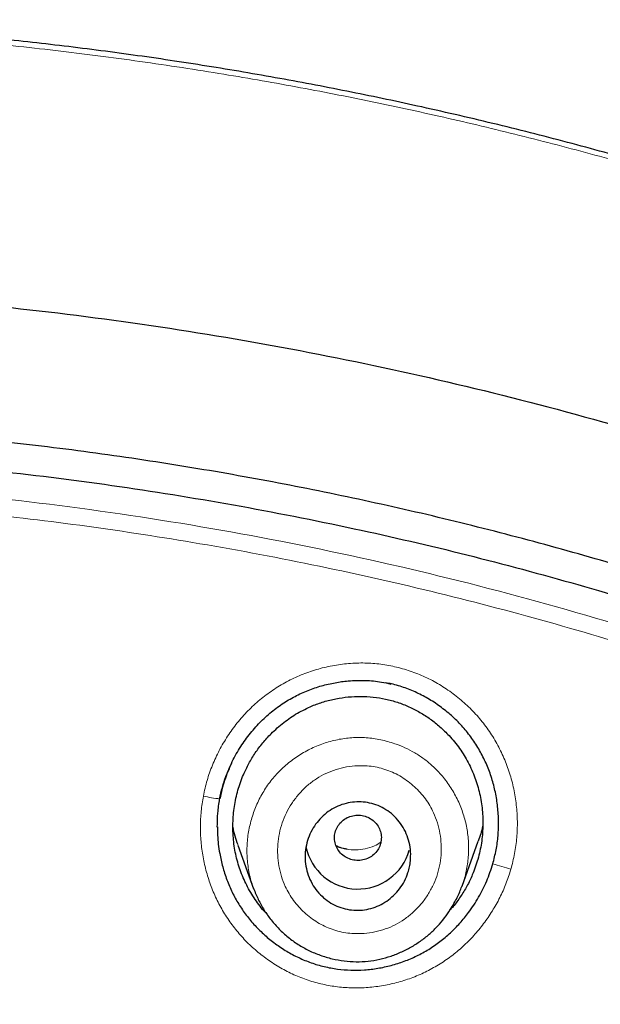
# Model space of a CAD drawing. Header units: millimetres. Extents: x 8 to 846, y 12 to 2113.
# Tile 468 of 515: x 485 to 495, y 1870 to 1887. Entities that reach past the tile are written whole.
import ezdxf

# ---------------------------------------------------------------- set-up
doc = ezdxf.new("R2010")
doc.units = ezdxf.units.MM

msp = doc.modelspace()

# ---------------------------------------------------------------- linework, layer by layer
at = {"color": 7, "linetype": 'Continuous', "lineweight": 30}
for p, q in [((488.484, 1872.769), (488.751, 1872.021)), ((492.307, 1872.065), (492.582, 1872.835))]:
    msp.add_line(p, q, dxfattribs=at)
at = {"color": 8, "linetype": 'Continuous', "lineweight": 0}
for centre, radius, start, end in [((488.626, 1877.055), 3.529, 258.064, 262.6926), ((495.365, 1880.325), 8.275, 252.1549, 254.3821)]:
    msp.add_arc(centre, radius, start, end, dxfattribs=at)
at = {"color": 7, "linetype": 'Continuous', "lineweight": 30}
msp.add_arc((490.531, 1872.924), 0.906, 191.9638, 344.6236, dxfattribs=at)
for points, knots in [([(538, 1827.773), (538.001, 1827.791), (538.002, 1827.835), (538.004, 1827.906), (538.006, 1827.988), (538.008, 1828.101), (538.011, 1828.254), (538.015, 1828.455), (538.017, 1828.683), (538.02, 1828.937), (538.021, 1829.217), (538.021, 1829.526), (538.019, 1829.864), (538.014, 1830.232), (538.007, 1830.62), (537.996, 1831.029), (537.982, 1831.456), (537.963, 1831.907), (537.94, 1832.376), (537.9, 1833.055), (537.836, 1833.939), (537.735, 1835.032), (537.61, 1836.137), (537.463, 1837.243), (537.292, 1838.348), (537.099, 1839.453), (536.881, 1840.567), (536.637, 1841.691), (536.366, 1842.823), (536.068, 1843.964), (535.731, 1845.151), (535.35, 1846.383), (534.921, 1847.661), (534.456, 1848.945), (533.952, 1850.234), (533.499, 1851.312), (533.116, 1852.179), (532.819, 1852.828), (532.52, 1853.459), (532.222, 1854.068), (531.928, 1854.653), (531.637, 1855.215), (531.341, 1855.771), (531.042, 1856.319), (530.739, 1856.859), (530.445, 1857.372), (530.159, 1857.858), (529.882, 1858.319), (529.615, 1858.754), (529.358, 1859.163), (529.113, 1859.548), (528.88, 1859.908), (528.661, 1860.241), (528.455, 1860.549), (528.263, 1860.832), (528.085, 1861.092), (527.925, 1861.323), (527.783, 1861.525), (527.662, 1861.697), (527.559, 1861.842), (527.479, 1861.954), (527.415, 1862.043), (527.359, 1862.121), (527.295, 1862.21), (527.211, 1862.325), (527.106, 1862.469), (526.976, 1862.645), (526.827, 1862.847), (526.657, 1863.074), (526.466, 1863.326), (526.265, 1863.588), (526.056, 1863.857), (525.84, 1864.132), (525.608, 1864.424), (525.359, 1864.733), (525.092, 1865.059), (524.811, 1865.397), (524.355, 1865.938), (523.723, 1866.665), (522.891, 1867.583), (522.032, 1868.491), (521.146, 1869.387), (520.259, 1870.246), (519.371, 1871.071), (518.484, 1871.861), (517.661, 1872.565), (516.904, 1873.19), (516.215, 1873.742), (515.529, 1874.274), (514.848, 1874.787), (514.167, 1875.286), (513.43, 1875.809), (512.625, 1876.363), (511.744, 1876.946), (510.831, 1877.527), (509.886, 1878.105), (508.916, 1878.674), (507.919, 1879.234), (506.897, 1879.783), (505.842, 1880.323), (504.768, 1880.847), (503.677, 1881.353), (502.567, 1881.841), (501.427, 1882.315), (500.256, 1882.775), (499.055, 1883.218), (497.847, 1883.634), (496.634, 1884.024), (495.419, 1884.388), (494.176, 1884.733), (492.908, 1885.056), (491.653, 1885.348), (490.414, 1885.61), (489.194, 1885.842), (487.953, 1886.054), (486.702, 1886.241), (485.452, 1886.402), (484.217, 1886.537), (482.961, 1886.649), (481.685, 1886.737), (480.391, 1886.799), (479.121, 1886.833), (477.876, 1886.843), (476.65, 1886.827), (475.442, 1886.788), (474.255, 1886.728), (473.096, 1886.646), (471.964, 1886.546), (470.862, 1886.429), (469.787, 1886.296), (468.708, 1886.143), (467.627, 1885.971), (466.545, 1885.779), (465.498, 1885.575), (464.485, 1885.36), (463.56, 1885.148), (462.717, 1884.941), (461.953, 1884.744), (461.213, 1884.543), (460.497, 1884.339), (459.801, 1884.132), (459.124, 1883.921), (458.449, 1883.704), (457.765, 1883.474), (457.058, 1883.227), (456.329, 1882.963), (455.569, 1882.676), (454.779, 1882.365), (453.96, 1882.03), (453.119, 1881.67), (452.258, 1881.287), (451.377, 1880.878), (450.478, 1880.443), (449.588, 1879.994), (448.707, 1879.531), (447.838, 1879.056), (446.957, 1878.556), (446.064, 1878.029), (445.16, 1877.474), (444.224, 1876.876), (443.258, 1876.234), (442.263, 1875.542), (441.261, 1874.815), (440.381, 1874.148), (439.623, 1873.553), (438.986, 1873.038), (438.348, 1872.507), (437.714, 1871.964), (437.093, 1871.417), (436.495, 1870.875), (435.923, 1870.343), (435.378, 1869.821), (434.858, 1869.311), (434.366, 1868.816), (433.901, 1868.337), (433.461, 1867.874), (433.044, 1867.425), (432.629, 1866.97), (432.219, 1866.509), (431.816, 1866.046), (431.439, 1865.605), (431.088, 1865.185), (430.764, 1864.791), (430.467, 1864.422), (430.194, 1864.079), (429.943, 1863.759), (429.718, 1863.466), (429.516, 1863.201), (429.336, 1862.963), (429.176, 1862.748), (429.034, 1862.556), (428.917, 1862.397), (428.823, 1862.267), (428.747, 1862.163), (428.679, 1862.069), (428.615, 1861.979), (428.546, 1861.883), (428.466, 1861.77), (428.369, 1861.633), (428.256, 1861.473), (428.127, 1861.288), (427.984, 1861.081), (427.826, 1860.851), (427.655, 1860.599), (427.47, 1860.322), (427.249, 1859.989), (426.996, 1859.599), (426.713, 1859.156), (426.425, 1858.695), (426.132, 1858.216), (425.836, 1857.721), (425.537, 1857.209), (425.195, 1856.609), (424.813, 1855.917), (424.391, 1855.126), (423.968, 1854.3), (423.566, 1853.48), (423.183, 1852.67), (422.822, 1851.871), (422.464, 1851.045), (422.111, 1850.193), (421.766, 1849.319), (421.431, 1848.424), (421.105, 1847.508), (420.788, 1846.566), (420.482, 1845.597), (420.187, 1844.601), (419.905, 1843.579), (419.638, 1842.531), (419.406, 1841.538), (419.207, 1840.618), (419.042, 1839.787), (418.893, 1838.98), (418.754, 1838.158), (418.626, 1837.325), (418.511, 1836.484), (418.412, 1835.676), (418.329, 1834.902), (418.26, 1834.167), (418.203, 1833.47), (418.158, 1832.811), (418.123, 1832.186), (418.096, 1831.592), (418.076, 1831.029), (418.063, 1830.497), (418.055, 1830.002), (418.052, 1829.541), (418.052, 1829.119), (418.055, 1828.734), (418.061, 1828.386), (418.067, 1828.072), (418.073, 1827.874), (418.076, 1827.781)], [0, 0, 0, 0, 0.000286, 0.000693, 0.0011, 0.001586, 0.002471, 0.003539, 0.004789, 0.006132, 0.007637, 0.009305, 0.011135, 0.013127, 0.015282, 0.017462, 0.019787, 0.022256, 0.024847, 0.027466, 0.033367, 0.039348, 0.045407, 0.051547, 0.057576, 0.06368, 0.069859, 0.076113, 0.082442, 0.088847, 0.095327, 0.102542, 0.109849, 0.117247, 0.124738, 0.132321, 0.136217, 0.140106, 0.143883, 0.147538, 0.151072, 0.154484, 0.157774, 0.161253, 0.164584, 0.167769, 0.170807, 0.173698, 0.176442, 0.17904, 0.18149, 0.183794, 0.18595, 0.187925, 0.189759, 0.191451, 0.193001, 0.194284, 0.195425, 0.196381, 0.197152, 0.197648, 0.198127, 0.198707, 0.19941, 0.200408, 0.20158, 0.202926, 0.204446, 0.206141, 0.20801, 0.209751, 0.21162, 0.213617, 0.215742, 0.217996, 0.220375, 0.222791, 0.229356, 0.235809, 0.242651, 0.249362, 0.255943, 0.262391, 0.268707, 0.274889, 0.279654, 0.284337, 0.288938, 0.293457, 0.297895, 0.302347, 0.307808, 0.313397, 0.319114, 0.324959, 0.330933, 0.336924, 0.343039, 0.349279, 0.355642, 0.361895, 0.368264, 0.37475, 0.381351, 0.388066, 0.394895, 0.401438, 0.408082, 0.414827, 0.421674, 0.428623, 0.435029, 0.441518, 0.448093, 0.454743, 0.461334, 0.467815, 0.474188, 0.481072, 0.487826, 0.494449, 0.500941, 0.507301, 0.513639, 0.519838, 0.525899, 0.531823, 0.537609, 0.543257, 0.548769, 0.554673, 0.560411, 0.565984, 0.571391, 0.576633, 0.580874, 0.585001, 0.589013, 0.59291, 0.596693, 0.600415, 0.604054, 0.607836, 0.61176, 0.615827, 0.620037, 0.624536, 0.629187, 0.633988, 0.638941, 0.644045, 0.649301, 0.654708, 0.659798, 0.665015, 0.67036, 0.675832, 0.681433, 0.687161, 0.693426, 0.699838, 0.706396, 0.713101, 0.71739, 0.721738, 0.726143, 0.730607, 0.73504, 0.739336, 0.743493, 0.747511, 0.751391, 0.755131, 0.758669, 0.762073, 0.765343, 0.768479, 0.77194, 0.775222, 0.778324, 0.781247, 0.783991, 0.786512, 0.788859, 0.791034, 0.793036, 0.794792, 0.796389, 0.797828, 0.799108, 0.800229, 0.800999, 0.801686, 0.802305, 0.802864, 0.803461, 0.804203, 0.805101, 0.806153, 0.80736, 0.808722, 0.810211, 0.811848, 0.813635, 0.815571, 0.818292, 0.821125, 0.824049, 0.827063, 0.830167, 0.833361, 0.836644, 0.841307, 0.84614, 0.851144, 0.856318, 0.860926, 0.865661, 0.870525, 0.875514, 0.88063, 0.885778, 0.891047, 0.896439, 0.901953, 0.907588, 0.913346, 0.919226, 0.925229, 0.929977, 0.934588, 0.939053, 0.943372, 0.948188, 0.952809, 0.957234, 0.961465, 0.9655, 0.969274, 0.972859, 0.976257, 0.979466, 0.98254, 0.985418, 0.988102, 0.99059, 0.992883, 0.994945, 0.996818, 0.998503, 1, 1, 1, 1]), ([(478.038, 1882.285), (478.896, 1882.275), (480.611, 1882.254), (483.18, 1882.085), (485.738, 1881.818), (488.282, 1881.442), (490.807, 1880.962), (493.308, 1880.377), (495.918, 1879.65), (498.626, 1878.762), (501.417, 1877.692), (504.148, 1876.485), (506.812, 1875.146), (509.403, 1873.68), (511.795, 1872.166), (513.995, 1870.628), (516.013, 1869.085), (517.96, 1867.459), (519.833, 1865.754), (521.626, 1863.97), (523.337, 1862.114), (524.964, 1860.187), (526.503, 1858.195), (527.952, 1856.14), (529.308, 1854.028), (530.57, 1851.861), (531.733, 1849.644), (532.795, 1847.379), (533.808, 1844.944), (534.747, 1842.335), (535.589, 1839.551), (536.286, 1836.73), (536.835, 1833.878), (537.236, 1831.004), (537.475, 1828.251), (537.574, 1825.629), (537.556, 1823.143), (537.425, 1820.66), (537.184, 1818.185), (536.832, 1815.723), (536.371, 1813.277), (535.802, 1810.852), (535.125, 1808.454), (534.342, 1806.086), (533.454, 1803.752), (532.461, 1801.459), (531.365, 1799.21), (530.17, 1797.008), (528.806, 1794.739), (527.256, 1792.418), (525.504, 1790.062), (523.633, 1787.794), (521.644, 1785.621), (519.55, 1783.541), (518.065, 1782.245), (517.323, 1781.597)], [0, 0, 0, 0, 0.017859, 0.035717, 0.053574, 0.07143, 0.089287, 0.107143, 0.125, 0.145832, 0.166666, 0.1875, 0.208333, 0.229166, 0.249999, 0.267856, 0.285713, 0.303571, 0.321429, 0.339287, 0.357144, 0.375001, 0.392858, 0.410715, 0.428572, 0.446429, 0.464286, 0.482143, 0.500002, 0.520835, 0.541668, 0.562501, 0.583334, 0.604167, 0.624999, 0.642856, 0.660713, 0.678571, 0.696428, 0.714286, 0.732144, 0.750003, 0.76786, 0.785718, 0.803575, 0.821433, 0.839289, 0.857146, 0.875003, 0.895835, 0.916668, 0.9375, 0.958333, 0.979167, 1, 1, 1, 1]), ([(478.038, 1768.871), (478.645, 1768.876), (479.858, 1768.887), (481.674, 1768.973), (483.484, 1769.11), (485.288, 1769.304), (487.085, 1769.552), (488.872, 1769.856), (490.596, 1770.202), (492.255, 1770.586), (493.851, 1771.003), (495.432, 1771.463), (496.998, 1771.967), (498.55, 1772.514), (500.137, 1773.124), (501.754, 1773.8), (503.395, 1774.546), (505.006, 1775.34), (506.589, 1776.181), (508.142, 1777.071), (509.668, 1778.008), (511.124, 1778.965), (512.509, 1779.937), (513.823, 1780.915), (515.105, 1781.929), (516.356, 1782.978), (517.576, 1784.061), (518.798, 1785.211), (520.018, 1786.429), (521.228, 1787.717), (522.396, 1789.041), (523.52, 1790.401), (524.602, 1791.797), (525.642, 1793.23), (526.612, 1794.657), (527.511, 1796.072), (528.34, 1797.464), (529.125, 1798.876), (529.867, 1800.307), (530.564, 1801.756), (531.236, 1803.267), (531.878, 1804.839), (532.485, 1806.474), (533.038, 1808.126), (533.538, 1809.796), (533.984, 1811.484), (534.378, 1813.192), (534.708, 1814.867), (534.979, 1816.504), (535.193, 1818.095), (535.36, 1819.688), (535.478, 1821.283), (535.549, 1822.881), (535.572, 1824.526), (535.543, 1826.217), (535.456, 1827.953), (535.312, 1829.687), (535.111, 1831.419), (534.854, 1833.15), (534.54, 1834.877), (534.181, 1836.547), (533.783, 1838.155), (533.353, 1839.7), (532.878, 1841.229), (532.357, 1842.742), (531.792, 1844.24), (531.191, 1845.699), (530.557, 1847.12), (529.893, 1848.502), (529.189, 1849.867), (528.444, 1851.215), (527.66, 1852.546), (526.836, 1853.859), (525.975, 1855.15), (525.065, 1856.436), (524.109, 1857.711), (523.102, 1858.975), (522.06, 1860.21), (520.981, 1861.414), (519.866, 1862.589), (518.733, 1863.715), (517.585, 1864.793), (516.424, 1865.825), (515.232, 1866.827), (514.01, 1867.798), (512.756, 1868.74), (511.472, 1869.65), (510.162, 1870.527), (508.812, 1871.379), (507.422, 1872.204), (505.991, 1873.001), (504.537, 1873.757), (503.062, 1874.472), (501.565, 1875.145), (500.072, 1875.767), (498.584, 1876.339), (497.105, 1876.862), (495.61, 1877.347), (494.098, 1877.792), (492.57, 1878.197), (491.026, 1878.564), (489.47, 1878.889), (487.883, 1879.179), (486.269, 1879.428), (484.628, 1879.635), (482.984, 1879.797), (481.338, 1879.912), (479.689, 1879.983), (478.588, 1879.992), (478.038, 1879.997)], [0, 0, 0, 0, 0.010081, 0.020137, 0.030179, 0.040216, 0.050257, 0.060311, 0.070335, 0.079491, 0.088633, 0.097767, 0.1069, 0.116039, 0.125192, 0.135253, 0.145282, 0.155288, 0.16528, 0.175267, 0.185259, 0.195301, 0.204496, 0.213673, 0.222839, 0.232002, 0.241168, 0.250345, 0.260322, 0.270285, 0.280246, 0.290212, 0.300194, 0.310203, 0.320293, 0.329526, 0.338727, 0.347904, 0.357065, 0.366218, 0.375372, 0.385323, 0.395264, 0.405207, 0.415162, 0.425139, 0.435149, 0.445226, 0.454443, 0.463632, 0.472801, 0.481959, 0.491116, 0.500279, 0.510233, 0.520184, 0.530144, 0.540125, 0.550137, 0.560192, 0.570258, 0.579448, 0.588609, 0.59775, 0.60688, 0.616007, 0.625139, 0.633867, 0.642594, 0.651329, 0.660077, 0.668845, 0.677642, 0.686473, 0.695244, 0.704395, 0.713529, 0.722653, 0.731774, 0.740899, 0.750037, 0.758756, 0.767483, 0.776222, 0.78498, 0.793764, 0.802579, 0.811433, 0.820208, 0.829363, 0.838502, 0.847632, 0.856762, 0.865897, 0.875044, 0.883755, 0.89247, 0.901196, 0.909939, 0.918704, 0.927499, 0.936329, 0.945126, 0.954305, 0.963462, 0.972602, 0.981734, 0.990864, 1, 1, 1, 1]), ([(421.006, 1824.397), (421.013, 1825.071), (421.027, 1826.416), (421.146, 1828.43), (421.335, 1830.436), (421.603, 1832.436), (421.946, 1834.428), (422.356, 1836.371), (422.829, 1838.261), (423.358, 1840.096), (423.952, 1841.912), (424.613, 1843.711), (425.35, 1845.519), (426.167, 1847.331), (427.066, 1849.141), (428.035, 1850.92), (429.073, 1852.668), (430.181, 1854.384), (431.331, 1856.03), (432.518, 1857.605), (433.734, 1859.108), (435.003, 1860.568), (436.326, 1861.987), (437.722, 1863.383), (439.194, 1864.754), (440.741, 1866.093), (442.342, 1867.379), (443.994, 1868.611), (445.698, 1869.787), (447.412, 1870.883), (449.13, 1871.899), (450.846, 1872.836), (452.595, 1873.716), (454.377, 1874.537), (456.218, 1875.311), (458.12, 1876.033), (460.081, 1876.699), (462.072, 1877.296), (464.092, 1877.824), (466.139, 1878.282), (468.163, 1878.662), (470.156, 1878.966), (472.111, 1879.199), (474.07, 1879.365), (476.032, 1879.466), (478.039, 1879.501), (480.089, 1879.466), (482.179, 1879.356), (484.263, 1879.171), (486.342, 1878.912), (488.412, 1878.579), (490.428, 1878.182), (492.385, 1877.727), (494.279, 1877.219), (496.149, 1876.649), (497.996, 1876.018), (499.862, 1875.309), (501.743, 1874.519), (503.633, 1873.644), (505.485, 1872.703), (507.302, 1871.696), (509.082, 1870.624), (510.788, 1869.512), (512.418, 1868.366), (513.97, 1867.194), (515.475, 1865.974), (516.933, 1864.707), (518.376, 1863.362), (519.798, 1861.939), (521.193, 1860.436), (522.529, 1858.885), (523.806, 1857.287), (525.025, 1855.641), (526.161, 1853.983), (527.216, 1852.319), (528.188, 1850.659), (529.098, 1848.97), (529.946, 1847.253), (530.747, 1845.475), (531.496, 1843.637), (532.186, 1841.74), (532.805, 1839.82), (533.35, 1837.877), (533.824, 1835.907), (534.218, 1833.953), (534.534, 1832.022), (534.775, 1830.122), (534.946, 1828.218), (535.053, 1826.309), (535.067, 1825.035), (535.073, 1824.397)], [0, 0, 0, 0, 0.011674, 0.023319, 0.034953, 0.046594, 0.058259, 0.069953, 0.080961, 0.091959, 0.102962, 0.113984, 0.125039, 0.136637, 0.148231, 0.159838, 0.171475, 0.183157, 0.194877, 0.205905, 0.216918, 0.22793, 0.238954, 0.250002, 0.261585, 0.273174, 0.284784, 0.296429, 0.308126, 0.319837, 0.330846, 0.341843, 0.352841, 0.363852, 0.374887, 0.386465, 0.398061, 0.409688, 0.421363, 0.433098, 0.444853, 0.455881, 0.466873, 0.477842, 0.4888, 0.499758, 0.511447, 0.523122, 0.534797, 0.546486, 0.558206, 0.569931, 0.580933, 0.591898, 0.602839, 0.613767, 0.624694, 0.636409, 0.648098, 0.659775, 0.671455, 0.683154, 0.694888, 0.705917, 0.716904, 0.727863, 0.738806, 0.749745, 0.761427, 0.773085, 0.784734, 0.79639, 0.808067, 0.819807, 0.830858, 0.841874, 0.852868, 0.863854, 0.874847, 0.886477, 0.898088, 0.909698, 0.921323, 0.932981, 0.944738, 0.955821, 0.966873, 0.97791, 0.988948, 1, 1, 1, 1]), ([(488.173, 1873.554), (488.188, 1873.62), (488.216, 1873.752), (488.279, 1873.944), (488.367, 1874.157), (488.489, 1874.386), (488.65, 1874.622), (488.83, 1874.834), (489.026, 1875.019), (489.235, 1875.177), (489.455, 1875.306), (489.68, 1875.408), (489.909, 1875.486), (490.138, 1875.539), (490.387, 1875.573), (490.653, 1875.579), (490.897, 1875.56), (491.04, 1875.526), (491.093, 1875.513)], [0, 0, 0, 0, 0.051811, 0.102988, 0.153499, 0.227887, 0.300479, 0.371102, 0.439641, 0.506067, 0.570709, 0.633798, 0.695265, 0.755023, 0.812991, 0.887382, 0.95846, 1, 1, 1, 1]), ([(492.829, 1872.448), (492.849, 1872.527), (492.89, 1872.685), (492.922, 1872.928), (492.931, 1873.174), (492.915, 1873.422), (492.877, 1873.667), (492.815, 1873.906), (492.73, 1874.136), (492.622, 1874.356), (492.493, 1874.565), (492.343, 1874.758), (492.172, 1874.936), (491.982, 1875.097), (491.778, 1875.238), (491.562, 1875.357), (491.336, 1875.45), (491.15, 1875.508), (491.038, 1875.527), (491.007, 1875.532)], [0, 0, 0, 0, 0.060779, 0.121272, 0.182073, 0.243769, 0.305619, 0.366532, 0.427108, 0.487959, 0.54883, 0.609375, 0.670255, 0.732117, 0.794325, 0.855284, 0.915674, 0.976192, 1, 1, 1, 1]), ([(489.751, 1875.141), (489.816, 1875.166), (489.948, 1875.217), (490.155, 1875.266), (490.365, 1875.297), (490.578, 1875.305), (490.791, 1875.293), (491.001, 1875.26), (491.205, 1875.205), (491.401, 1875.129), (491.589, 1875.034), (491.766, 1874.92), (491.932, 1874.786), (492.102, 1874.62), (492.267, 1874.418), (492.415, 1874.177), (492.53, 1873.919), (492.611, 1873.647), (492.655, 1873.368), (492.665, 1873.084), (492.64, 1872.801), (492.58, 1872.524), (492.493, 1872.279), (492.391, 1872.067), (492.28, 1871.887), (492.184, 1871.753), (492.119, 1871.683), (492.103, 1871.665)], [0, 0, 0, 0, 0.036372, 0.073204, 0.109775, 0.146314, 0.183533, 0.220074, 0.256324, 0.292677, 0.329056, 0.365335, 0.401897, 0.439118, 0.488149, 0.536655, 0.585478, 0.633921, 0.682966, 0.731803, 0.780477, 0.829535, 0.878029, 0.914635, 0.95099, 0.987432, 1, 1, 1, 1]), ([(488.983, 1871.588), (488.981, 1871.59), (488.912, 1871.657), (488.796, 1871.81), (488.645, 1872.049), (488.53, 1872.308), (488.449, 1872.578), (488.404, 1872.857), (488.395, 1873.142), (488.42, 1873.426), (488.48, 1873.703), (488.566, 1873.948), (488.669, 1874.159), (488.778, 1874.341), (488.905, 1874.511), (489.065, 1874.687), (489.261, 1874.86), (489.495, 1875.022), (489.665, 1875.101), (489.751, 1875.141)], [0, 0, 0, 0, 0.001627, 0.068037, 0.134947, 0.201164, 0.267292, 0.333464, 0.400774, 0.468001, 0.534163, 0.600325, 0.650315, 0.699931, 0.749629, 0.799863, 0.867479, 0.933804, 1, 1, 1, 1]), ([(488.375, 1874.159), (488.333, 1874.064), (488.247, 1873.869), (488.2, 1873.661), (488.177, 1873.554)], [0, 0, 0, 0, 0.488069, 1, 1, 1, 1]), ([(488.134, 1873.071), (488.135, 1873.152), (488.138, 1873.314), (488.161, 1873.474), (488.173, 1873.554)], [0, 0, 0, 0, 0.500775, 1, 1, 1, 1]), ([(491.425, 1872.497), (491.421, 1872.463), (491.412, 1872.396), (491.38, 1872.28), (491.327, 1872.153), (491.244, 1872.021), (491.141, 1871.906), (491.024, 1871.81), (490.893, 1871.736), (490.753, 1871.684), (490.607, 1871.657), (490.459, 1871.654), (490.312, 1871.677), (490.169, 1871.724), (490.035, 1871.796), (489.914, 1871.892), (489.81, 1872.008), (489.726, 1872.143), (489.667, 1872.291), (489.633, 1872.448), (489.627, 1872.609), (489.647, 1872.768), (489.693, 1872.92), (489.763, 1873.06), (489.854, 1873.186), (489.962, 1873.294), (490.086, 1873.382), (490.22, 1873.448), (490.362, 1873.49), (490.509, 1873.508), (490.658, 1873.501), (490.804, 1873.47), (490.943, 1873.412), (491.073, 1873.331), (491.188, 1873.227), (491.285, 1873.104), (491.359, 1872.964), (491.409, 1872.813), (491.434, 1872.655), (491.428, 1872.55), (491.425, 1872.497)], [0, 0, 0, 0, 0.0177232, 0.0354464, 0.0627182, 0.0899884, 0.1165283, 0.1430653, 0.1690149, 0.1949614, 0.2206963, 0.2464292, 0.2724245, 0.2984199, 0.3250649, 0.3517124, 0.3791192, 0.4065299, 0.43445, 0.4623737, 0.4903163, 0.5182604, 0.5457437, 0.5732259, 0.5999929, 0.6267571, 0.6528575, 0.6789546, 0.7047039, 0.7304508, 0.7563136, 0.7821757, 0.8085918, 0.8350097, 0.8621913, 0.8893765, 0.9170415, 0.9447103, 0.9723541, 1, 1, 1, 1]), ([(490.919, 1872.8), (490.924, 1872.833), (490.936, 1872.9), (490.918, 1873.001), (490.877, 1873.094), (490.81, 1873.174), (490.725, 1873.234), (490.627, 1873.272), (490.522, 1873.282), (490.418, 1873.267), (490.321, 1873.227), (490.239, 1873.163), (490.176, 1873.08), (490.137, 1872.986), (490.126, 1872.884), (490.142, 1872.783), (490.184, 1872.69), (490.25, 1872.611), (490.335, 1872.55), (490.433, 1872.512), (490.538, 1872.502), (490.643, 1872.517), (490.74, 1872.557), (490.821, 1872.622), (490.886, 1872.703), (490.908, 1872.768), (490.919, 1872.8)], [0, 0, 0, 0, 0.041659, 0.083341, 0.125, 0.166659, 0.208341, 0.25, 0.291659, 0.333341, 0.375, 0.416659, 0.458341, 0.5, 0.541659, 0.583341, 0.625, 0.666659, 0.708341, 0.75, 0.791659, 0.833341, 0.875, 0.916659, 0.958341, 1, 1, 1, 1]), ([(488.138, 1873.079), (488.138, 1873.032), (488.135, 1872.88), (488.166, 1872.652), (488.222, 1872.398), (488.293, 1872.177), (488.384, 1871.963), (488.495, 1871.76), (488.625, 1871.57), (488.774, 1871.392), (488.94, 1871.23), (489.121, 1871.084), (489.314, 1870.955), (489.519, 1870.846), (489.732, 1870.758), (489.953, 1870.692), (490.179, 1870.651), (490.409, 1870.633), (490.64, 1870.637), (490.871, 1870.664), (491.098, 1870.713), (491.32, 1870.784), (491.534, 1870.875), (491.738, 1870.987), (491.93, 1871.119), (492.108, 1871.269), (492.272, 1871.435), (492.436, 1871.636), (492.592, 1871.875), (492.733, 1872.153), (492.797, 1872.35), (492.829, 1872.448)], [0, 0, 0, 0, 0.020531, 0.065355, 0.098951, 0.132442, 0.165776, 0.19893, 0.232074, 0.26536, 0.298748, 0.332177, 0.365585, 0.398917, 0.432133, 0.465228, 0.498304, 0.531472, 0.564747, 0.598118, 0.631559, 0.665038, 0.698528, 0.732015, 0.76549, 0.798971, 0.832485, 0.866031, 0.910761, 0.955442, 1, 1, 1, 1]), ([(488.488, 1872.77), (488.469, 1872.82), (488.431, 1872.918), (488.412, 1873.021), (488.403, 1873.073)], [0, 0, 0, 0, 0.503455, 1, 1, 1, 1]), ([(492.659, 1873.105), (492.658, 1873.098), (492.643, 1873.006), (492.61, 1872.918), (492.58, 1872.836)], [0, 0, 0, 0, 0.069859, 1, 1, 1, 1]), ([(490.347, 1872.698), (490.327, 1872.701), (490.266, 1872.711), (490.203, 1872.73), (490.164, 1872.75), (490.161, 1872.752)], [0, 0, 0, 0, 0.324287, 0.946376, 1, 1, 1, 1]), ([(488.753, 1872.027), (488.778, 1871.964), (488.829, 1871.837), (488.93, 1871.657), (489.048, 1871.488), (489.185, 1871.333), (489.339, 1871.193), (489.509, 1871.071), (489.692, 1870.969), (489.887, 1870.887), (490.088, 1870.827), (490.292, 1870.79), (490.498, 1870.775), (490.702, 1870.785), (490.902, 1870.818), (491.096, 1870.873), (491.281, 1870.946), (491.455, 1871.037), (491.616, 1871.142), (491.762, 1871.259), (491.892, 1871.386), (492.007, 1871.522), (492.097, 1871.652), (492.167, 1871.77), (492.22, 1871.871), (492.266, 1871.967), (492.29, 1872.029), (492.301, 1872.059)], [0, 0, 0, 0, 0.04404, 0.088266, 0.132615, 0.177055, 0.22162, 0.266689, 0.312067, 0.35742, 0.402583, 0.447398, 0.491734, 0.535517, 0.578975, 0.622317, 0.665336, 0.707512, 0.748751, 0.788998, 0.828227, 0.866445, 0.903673, 0.93007, 0.954771, 0.978011, 1, 1, 1, 1])]:
    msp.add_open_spline(points, degree=3, knots=knots, dxfattribs=at)
at = {"color": 8, "linetype": 'Continuous', "lineweight": 0}
for points, knots in [([(418.074, 1827.918), (418.066, 1828.238), (418.047, 1828.984), (418.052, 1830.153), (418.083, 1831.425), (418.148, 1832.735), (418.246, 1834.081), (418.382, 1835.462), (418.554, 1836.84), (418.76, 1838.214), (419, 1839.582), (419.275, 1840.944), (419.575, 1842.263), (419.898, 1843.537), (420.24, 1844.767), (420.61, 1845.989), (421.009, 1847.204), (421.435, 1848.411), (421.904, 1849.644), (422.417, 1850.904), (422.977, 1852.187), (423.571, 1853.457), (424.196, 1854.712), (424.853, 1855.952), (425.541, 1857.177), (426.24, 1858.352), (426.946, 1859.477), (427.656, 1860.555), (428.391, 1861.618), (429.151, 1862.664), (429.934, 1863.695), (430.765, 1864.739), (431.647, 1865.795), (432.581, 1866.859), (433.542, 1867.901), (434.529, 1868.921), (435.542, 1869.917), (436.581, 1870.89), (437.614, 1871.811), (438.639, 1872.682), (439.653, 1873.507), (440.686, 1874.309), (441.737, 1875.089), (442.807, 1875.847), (443.926, 1876.604), (445.096, 1877.358), (446.32, 1878.105), (447.562, 1878.823), (448.821, 1879.513), (450.098, 1880.173), (451.392, 1880.804), (452.665, 1881.388), (453.915, 1881.928), (455.141, 1882.425), (456.378, 1882.897), (457.626, 1883.341), (458.884, 1883.759), (460.189, 1884.162), (461.543, 1884.547), (462.945, 1884.911), (464.355, 1885.243), (465.773, 1885.541), (467.199, 1885.808), (468.631, 1886.041), (470.028, 1886.237), (471.39, 1886.396), (472.716, 1886.523), (474.044, 1886.622), (475.374, 1886.693), (476.705, 1886.736), (478.078, 1886.751), (479.492, 1886.734), (480.944, 1886.683), (482.395, 1886.599), (483.843, 1886.481), (485.287, 1886.33), (486.727, 1886.146), (488.122, 1885.935), (489.472, 1885.7), (490.776, 1885.445), (492.074, 1885.162), (493.365, 1884.852), (494.649, 1884.515), (495.964, 1884.14), (497.307, 1883.723), (498.678, 1883.263), (500.036, 1882.772), (501.382, 1882.248), (502.714, 1881.694), (504.031, 1881.108), (505.297, 1880.51), (506.511, 1879.901), (507.676, 1879.286), (508.826, 1878.646), (509.961, 1877.982), (511.08, 1877.294), (512.217, 1876.56), (513.368, 1875.78), (514.532, 1874.95), (515.674, 1874.093), (516.795, 1873.21), (517.892, 1872.301), (518.967, 1871.366), (519.989, 1870.433), (520.958, 1869.505), (521.878, 1868.583), (522.776, 1867.642), (523.652, 1866.683), (524.505, 1865.704), (525.36, 1864.678), (526.215, 1863.602), (527.066, 1862.476), (527.888, 1861.33), (528.682, 1860.166), (529.445, 1858.983), (530.179, 1857.783), (530.863, 1856.601), (531.5, 1855.437), (532.091, 1854.295), (532.656, 1853.141), (533.194, 1851.974), (533.704, 1850.797), (534.201, 1849.573), (534.682, 1848.302), (535.143, 1846.985), (535.571, 1845.657), (535.964, 1844.321), (536.325, 1842.976), (536.651, 1841.623), (536.935, 1840.302), (537.179, 1839.012), (537.388, 1837.756), (537.568, 1836.496), (537.718, 1835.232), (537.839, 1833.966), (537.933, 1832.658), (537.998, 1831.31), (538.028, 1829.922), (538.028, 1828.751), (538.005, 1828.042), (537.997, 1827.797)], [0, 0, 0, 0, 0.005252, 0.012201, 0.019149, 0.026096, 0.033674, 0.04125, 0.048826, 0.056401, 0.063977, 0.071552, 0.079127, 0.086071, 0.093015, 0.09996, 0.106905, 0.113851, 0.120799, 0.128379, 0.13596, 0.14354, 0.151118, 0.158695, 0.166272, 0.173848, 0.180792, 0.187736, 0.19468, 0.201624, 0.208568, 0.215513, 0.223089, 0.230666, 0.238244, 0.245823, 0.253404, 0.260985, 0.268564, 0.275511, 0.282457, 0.289402, 0.296347, 0.303291, 0.310235, 0.31781, 0.325386, 0.332961, 0.340537, 0.348114, 0.355691, 0.363269, 0.370217, 0.377167, 0.384116, 0.391064, 0.398011, 0.404957, 0.412534, 0.42011, 0.427686, 0.435261, 0.442837, 0.450412, 0.457988, 0.464933, 0.471879, 0.478825, 0.485772, 0.49272, 0.49967, 0.507251, 0.51483, 0.522408, 0.529986, 0.537562, 0.545138, 0.552714, 0.559658, 0.566603, 0.573547, 0.580492, 0.587437, 0.594382, 0.60196, 0.609538, 0.617118, 0.624699, 0.63228, 0.639859, 0.647436, 0.654382, 0.661327, 0.668271, 0.675216, 0.68216, 0.689104, 0.696679, 0.704255, 0.711831, 0.719408, 0.726986, 0.734564, 0.742145, 0.749094, 0.756043, 0.76299, 0.769936, 0.776881, 0.783826, 0.791402, 0.798978, 0.806553, 0.814128, 0.821704, 0.829279, 0.836855, 0.843801, 0.850747, 0.857694, 0.864643, 0.871592, 0.878541, 0.886119, 0.893697, 0.901273, 0.908849, 0.916425, 0.924, 0.931575, 0.938519, 0.945463, 0.952407, 0.959352, 0.966297, 0.973243, 0.980821, 0.988401, 0.995982, 1, 1, 1, 1]), ([(421.507, 1824.421), (421.52, 1825.319), (421.546, 1827.111), (421.758, 1829.786), (422.096, 1832.439), (422.569, 1835.071), (423.175, 1837.68), (423.915, 1840.266), (424.789, 1842.822), (425.79, 1845.332), (426.915, 1847.784), (428.159, 1850.17), (429.523, 1852.493), (431.005, 1854.754), (432.604, 1856.95), (434.317, 1859.073), (436.134, 1861.109), (438.046, 1863.05), (440.049, 1864.892), (442.142, 1866.636), (444.326, 1868.282), (446.598, 1869.828), (448.952, 1871.269), (451.372, 1872.595), (453.848, 1873.801), (456.376, 1874.885), (458.955, 1875.846), (461.586, 1876.686), (464.267, 1877.404), (466.986, 1877.994), (469.726, 1878.455), (472.475, 1878.785), (475.232, 1878.983), (477.997, 1879.051), (480.768, 1878.987), (483.543, 1878.79), (486.309, 1878.46), (489.049, 1878.002), (491.753, 1877.417), (494.419, 1876.708), (497.046, 1875.873), (499.636, 1874.911), (502.182, 1873.822), (504.671, 1872.612), (507.09, 1871.289), (509.43, 1869.858), (511.692, 1868.323), (513.876, 1866.682), (515.981, 1864.933), (517.999, 1863.08), (519.921, 1861.132), (521.736, 1859.1), (523.44, 1856.991), (525.034, 1854.808), (526.517, 1852.551), (527.89, 1850.218), (529.145, 1847.816), (530.277, 1845.357), (531.278, 1842.855), (532.146, 1840.317), (532.884, 1837.744), (533.493, 1835.135), (533.971, 1832.491), (534.314, 1829.818), (534.531, 1827.124), (534.558, 1825.322), (534.572, 1824.421)], [0, 0, 0, 0, 0.015712, 0.031331, 0.046897, 0.062447, 0.078018, 0.093647, 0.109364, 0.125068, 0.140678, 0.156238, 0.171786, 0.187361, 0.20301, 0.218729, 0.234412, 0.250011, 0.265566, 0.281113, 0.296691, 0.312337, 0.328056, 0.343741, 0.359332, 0.374883, 0.390432, 0.406015, 0.421689, 0.437408, 0.453066, 0.468652, 0.484201, 0.499753, 0.515345, 0.531016, 0.546736, 0.5624, 0.57798, 0.593531, 0.609088, 0.62469, 0.640388, 0.656108, 0.671748, 0.687324, 0.702876, 0.718439, 0.734052, 0.749753, 0.765462, 0.781092, 0.796672, 0.812229, 0.827796, 0.843417, 0.85913, 0.874841, 0.89046, 0.906024, 0.921572, 0.937142, 0.95278, 0.96849, 0.98424, 1, 1, 1, 1]), ([(534.349, 1824.347), (534.342, 1825.015), (534.327, 1826.349), (534.208, 1828.347), (534.018, 1830.34), (533.749, 1832.329), (533.405, 1834.309), (532.996, 1836.235), (532.527, 1838.102), (532.005, 1839.91), (531.419, 1841.696), (530.769, 1843.463), (530.042, 1845.239), (529.236, 1847.023), (528.346, 1848.809), (527.386, 1850.566), (526.357, 1852.293), (525.259, 1853.989), (524.121, 1855.615), (522.95, 1857.167), (521.753, 1858.646), (520.504, 1860.082), (519.205, 1861.475), (517.829, 1862.851), (516.374, 1864.205), (514.838, 1865.533), (513.25, 1866.807), (511.609, 1868.028), (509.922, 1869.191), (508.228, 1870.271), (506.538, 1871.269), (504.851, 1872.189), (503.132, 1873.052), (501.382, 1873.857), (499.566, 1874.62), (497.685, 1875.335), (495.74, 1875.994), (493.769, 1876.585), (491.771, 1877.107), (489.751, 1877.559), (487.755, 1877.932), (485.792, 1878.23), (483.863, 1878.457), (481.93, 1878.62), (479.991, 1878.718), (478.01, 1878.751), (475.99, 1878.716), (473.934, 1878.607), (471.883, 1878.425), (469.838, 1878.17), (467.798, 1877.841), (465.805, 1877.449), (463.866, 1876.998), (461.988, 1876.493), (460.132, 1875.928), (458.301, 1875.301), (456.457, 1874.599), (454.606, 1873.82), (452.753, 1872.961), (450.935, 1872.037), (449.152, 1871.049), (447.402, 1869.995), (445.718, 1868.899), (444.105, 1867.766), (442.568, 1866.605), (441.077, 1865.397), (439.633, 1864.141), (438.206, 1862.811), (436.803, 1861.407), (435.428, 1859.925), (434.112, 1858.396), (432.852, 1856.82), (431.65, 1855.195), (430.528, 1853.558), (429.487, 1851.917), (428.529, 1850.279), (427.631, 1848.615), (426.796, 1846.924), (426.004, 1845.166), (425.261, 1843.343), (424.574, 1841.455), (423.959, 1839.547), (423.418, 1837.619), (422.951, 1835.672), (422.565, 1833.747), (422.256, 1831.849), (422.02, 1829.983), (421.854, 1828.11), (421.749, 1826.231), (421.736, 1824.976), (421.73, 1824.347)], [0, 0, 0, 0, 0.011718, 0.023422, 0.035131, 0.046861, 0.058633, 0.070374, 0.081376, 0.092351, 0.103314, 0.114278, 0.125258, 0.136845, 0.148439, 0.160058, 0.171716, 0.183431, 0.19516, 0.206169, 0.21715, 0.228117, 0.239082, 0.250059, 0.261698, 0.273343, 0.285009, 0.296711, 0.308463, 0.320158, 0.331114, 0.342058, 0.353001, 0.363957, 0.374937, 0.386579, 0.398224, 0.409886, 0.42158, 0.43332, 0.445046, 0.456045, 0.467022, 0.477988, 0.488955, 0.499937, 0.511584, 0.523217, 0.534851, 0.5465, 0.558178, 0.569924, 0.580979, 0.591996, 0.602988, 0.613967, 0.624945, 0.636586, 0.648202, 0.659808, 0.671417, 0.683046, 0.69478, 0.705845, 0.716869, 0.727865, 0.738844, 0.74982, 0.761474, 0.77311, 0.784742, 0.796386, 0.808059, 0.819799, 0.830845, 0.841849, 0.852823, 0.863782, 0.874741, 0.886479, 0.898182, 0.909866, 0.921548, 0.933247, 0.944959, 0.955973, 0.966969, 0.977962, 0.988967, 1, 1, 1, 1]), ([(487.896, 1873.602), (487.915, 1873.692), (487.955, 1873.872), (488.047, 1874.133), (488.164, 1874.385), (488.306, 1874.626), (488.469, 1874.852), (488.653, 1875.059), (488.856, 1875.246), (489.076, 1875.412), (489.312, 1875.555), (489.561, 1875.673), (489.822, 1875.765), (490.094, 1875.829), (490.37, 1875.867), (490.647, 1875.877), (490.921, 1875.856), (491.191, 1875.806), (491.455, 1875.728), (491.709, 1875.623), (491.952, 1875.49), (492.181, 1875.332), (492.394, 1875.152), (492.586, 1874.953), (492.755, 1874.735), (492.901, 1874.501), (493.023, 1874.254), (493.12, 1873.996), (493.19, 1873.727), (493.234, 1873.452), (493.252, 1873.173), (493.242, 1872.897), (493.206, 1872.623), (493.16, 1872.445), (493.137, 1872.355)], [0, 0, 0, 0, 0.031268, 0.062369, 0.093612, 0.1253, 0.156877, 0.188013, 0.219014, 0.250194, 0.281369, 0.312356, 0.34349, 0.375103, 0.406861, 0.43803, 0.468956, 0.499992, 0.531111, 0.562086, 0.593269, 0.625, 0.656532, 0.68766, 0.718714, 0.750026, 0.781103, 0.812087, 0.843293, 0.875032, 0.906594, 0.937738, 0.968771, 1, 1, 1, 1]), ([(488.758, 1872.025), (488.747, 1872.051), (488.705, 1872.155), (488.663, 1872.346), (488.634, 1872.592), (488.641, 1872.84), (488.679, 1873.085), (488.748, 1873.323), (488.845, 1873.551), (488.969, 1873.764), (489.12, 1873.96), (489.297, 1874.133), (489.495, 1874.283), (489.711, 1874.408), (489.941, 1874.504), (490.18, 1874.57), (490.425, 1874.604), (490.673, 1874.603), (490.92, 1874.568), (491.14, 1874.507), (491.334, 1874.43), (491.499, 1874.343), (491.656, 1874.241), (491.816, 1874.11), (491.973, 1873.946), (492.12, 1873.746), (492.239, 1873.529), (492.33, 1873.299), (492.391, 1873.059), (492.42, 1872.814), (492.417, 1872.567), (492.379, 1872.324), (492.339, 1872.153), (492.304, 1872.068), (492.3, 1872.059)], [0, 0, 0, 0, 0.011865, 0.046027, 0.080082, 0.114053, 0.147985, 0.181883, 0.21572, 0.249467, 0.283128, 0.316911, 0.350875, 0.384929, 0.418956, 0.45285, 0.486561, 0.520378, 0.554412, 0.588587, 0.614255, 0.639898, 0.665488, 0.691017, 0.724994, 0.758973, 0.792956, 0.826906, 0.86078, 0.894557, 0.928328, 0.962156, 0.996045, 1, 1, 1, 1]), ([(489.293, 1872.062), (489.313, 1872.021), (489.354, 1871.938), (489.431, 1871.822), (489.519, 1871.714), (489.617, 1871.615), (489.725, 1871.526), (489.84, 1871.448), (489.961, 1871.383), (490.089, 1871.33), (490.221, 1871.291), (490.356, 1871.266), (490.495, 1871.256), (490.651, 1871.26), (490.82, 1871.284), (490.999, 1871.334), (491.168, 1871.406), (491.326, 1871.501), (491.471, 1871.617), (491.601, 1871.751), (491.713, 1871.9), (491.805, 1872.062), (491.877, 1872.233), (491.925, 1872.411), (491.951, 1872.595), (491.953, 1872.781), (491.932, 1872.967), (491.889, 1873.148), (491.828, 1873.306), (491.757, 1873.442), (491.682, 1873.558), (491.594, 1873.666), (491.496, 1873.764), (491.388, 1873.853), (491.273, 1873.931), (491.151, 1873.997), (491.023, 1874.05), (490.891, 1874.089), (490.755, 1874.113), (490.616, 1874.123), (490.461, 1874.119), (490.292, 1874.095), (490.113, 1874.045), (489.943, 1873.972), (489.785, 1873.878), (489.64, 1873.762), (489.511, 1873.627), (489.399, 1873.478), (489.307, 1873.317), (489.236, 1873.147), (489.187, 1872.968), (489.162, 1872.785), (489.16, 1872.599), (489.181, 1872.414), (489.222, 1872.233), (489.269, 1872.119), (489.293, 1872.062)], [0, 0, 0, 0, 0.015507, 0.031239, 0.046808, 0.062453, 0.078414, 0.094045, 0.109502, 0.124946, 0.140483, 0.155963, 0.171559, 0.187438, 0.208436, 0.229159, 0.249973, 0.270534, 0.291249, 0.312484, 0.333275, 0.354264, 0.374972, 0.395744, 0.416471, 0.437493, 0.458582, 0.479352, 0.500142, 0.51571, 0.53121, 0.546802, 0.562643, 0.578239, 0.593873, 0.609637, 0.625108, 0.640605, 0.656069, 0.671669, 0.687576, 0.708606, 0.729321, 0.750088, 0.770727, 0.791436, 0.812579, 0.833512, 0.854236, 0.875081, 0.895741, 0.916445, 0.937535, 0.958321, 0.979267, 1, 1, 1, 1]), ([(493.137, 1872.355), (493.111, 1872.273), (493.058, 1872.107), (492.951, 1871.87), (492.824, 1871.642), (492.675, 1871.425), (492.507, 1871.222), (492.322, 1871.036), (492.122, 1870.869), (491.907, 1870.724), (491.679, 1870.599), (491.439, 1870.497), (491.19, 1870.419), (490.933, 1870.365), (490.671, 1870.334), (490.41, 1870.33), (490.152, 1870.351), (489.898, 1870.398), (489.649, 1870.471), (489.409, 1870.568), (489.178, 1870.69), (488.96, 1870.835), (488.755, 1870.999), (488.569, 1871.181), (488.402, 1871.381), (488.255, 1871.595), (488.129, 1871.822), (488.026, 1872.06), (487.945, 1872.308), (487.887, 1872.565), (487.853, 1872.825), (487.842, 1873.085), (487.854, 1873.345), (487.882, 1873.516), (487.896, 1873.602)], [0, 0, 0, 0, 0.031226, 0.062277, 0.093414, 0.124899, 0.15681, 0.188151, 0.219204, 0.250255, 0.281471, 0.312514, 0.343678, 0.375258, 0.407123, 0.438363, 0.469283, 0.5002, 0.531338, 0.562341, 0.593521, 0.625184, 0.656661, 0.687794, 0.718876, 0.7502, 0.781213, 0.812194, 0.843429, 0.875193, 0.906627, 0.937732, 0.968769, 1, 1, 1, 1]), ([(490.92, 1872.815), (490.885, 1872.794), (490.803, 1872.743), (490.657, 1872.7), (490.494, 1872.68), (490.331, 1872.696), (490.217, 1872.722), (490.165, 1872.75), (490.161, 1872.753)], [0, 0, 0, 0, 0.155859, 0.363652, 0.57028, 0.776119, 0.981811, 1, 1, 1, 1])]:
    msp.add_open_spline(points, degree=3, knots=knots, dxfattribs=at)

doc.saveas('drawing.dxf')
